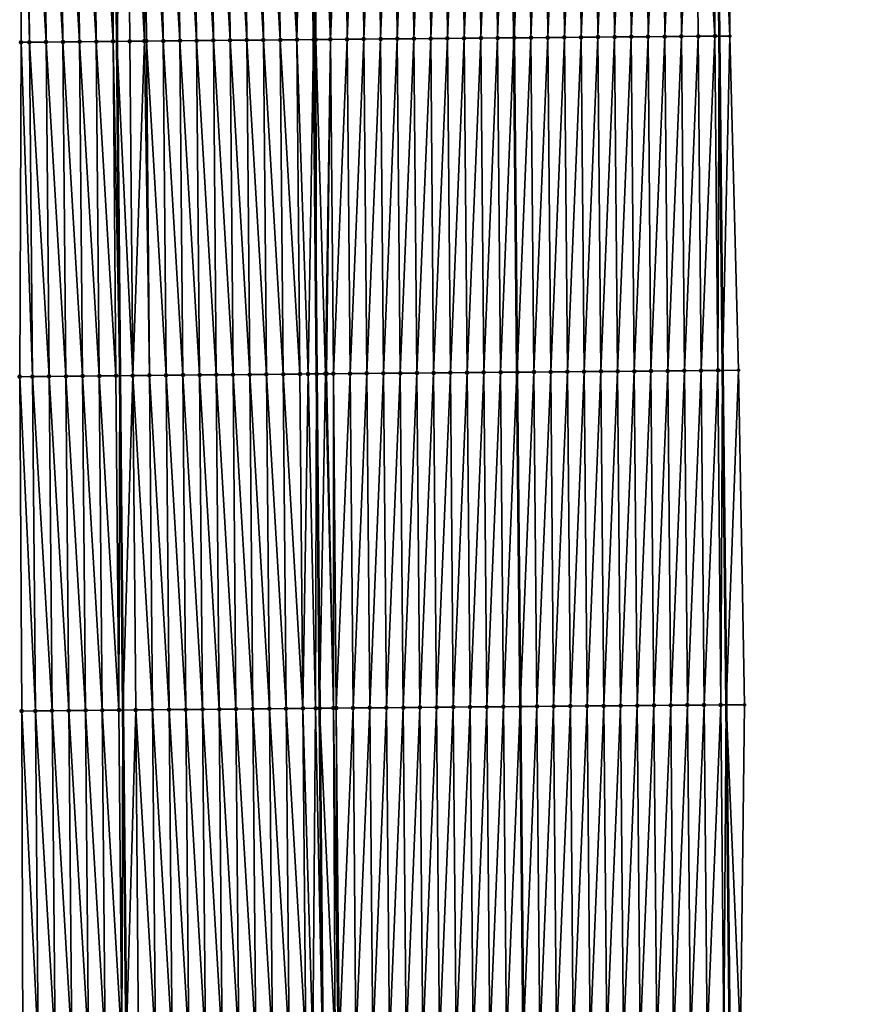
# Model space of a CAD drawing. Header units: feet. Extents: x 2010743 to 2022806, y 818705 to 837694.
# Tile 394 of 531: x 2011439 to 2011489, y 832196 to 832255. Entities that reach past the tile are written whole.
import ezdxf

# ---------------------------------------------------------------- set-up
doc = ezdxf.new("R2010")
doc.units = ezdxf.units.FT
doc.header["$MEASUREMENT"] = 0
for name, color, linetype, lineweight in [('EP_Travel Lane', 172, 'Continuous', 53), ('Road Shots', 141, 'Continuous', 100), ('STRIPING', 60, 'Continuous', 53)]:
    doc.layers.add(name, color=color, linetype=linetype, lineweight=lineweight)
doc.layers.add('I-77-MM17-21_NB-Surface-Border', color=7, linetype='Continuous')
doc.layers.add('I-77-MM17-21_NB-Surface-TIN', color=7, linetype='Continuous')

msp = doc.modelspace()

# ---------------------------------------------------------------- linework, layer by layer
at = {"layer": 'EP_Travel Lane'}
for points in [[(2011444.494, 832293.251, 313.631), (2011444.683, 832273.258, 314.1), (2011444.871, 832253.265, 314.597), (2011445.059, 832233.272, 315.096), (2011445.247, 832213.279, 315.587), (2011445.436, 832193.285, 316.067), (2011445.624, 832173.292, 316.56), (2011445.814, 832153.284, 317.06), (2011446.014, 832133.291, 317.55), (2011446.214, 832113.298, 318.04), (2011446.414, 832093.305, 318.558), (2011446.623, 832073.297, 319.07), (2011446.847, 832053.304, 319.57), (2011447.07, 832033.311, 320.029), (2011447.294, 832013.318, 320.502), (2011447.517, 831993.324, 320.944), (2011447.741, 831973.33, 321.378), (2011447.965, 831953.337, 321.848), (2011448.188, 831933.343, 322.303), (2011448.412, 831913.349, 322.748), (2011448.635, 831893.354, 323.147), (2011448.856, 831873.365, 323.537), (2011449.072, 831853.371, 323.961), (2011449.288, 831833.375, 324.312)], [(2011480.484, 832293.566, 313.456), (2011480.691, 832273.573, 313.939), (2011480.899, 832253.579, 314.387), (2011481.107, 832233.586, 314.886), (2011481.314, 832213.593, 315.362), (2011481.522, 832193.6, 315.84), (2011481.73, 832173.607, 316.339), (2011481.936, 832153.639, 316.832), (2011482.134, 832133.646, 317.322), (2011482.331, 832113.653, 317.803), (2011482.529, 832093.66, 318.312), (2011482.737, 832073.695, 318.789), (2011482.961, 832053.702, 319.297), (2011483.185, 832033.709, 319.77), (2011483.408, 832013.716, 320.248), (2011483.632, 831993.722, 320.705), (2011483.856, 831973.729, 321.148), (2011484.08, 831953.735, 321.622), (2011484.303, 831933.742, 322.081), (2011484.527, 831913.748, 322.499), (2011484.751, 831893.752, 322.885), (2011484.969, 831873.752, 323.278), (2011485.177, 831853.756, 323.652), (2011485.386, 831833.761, 324.021)]]:
    msp.add_polyline3d(points, dxfattribs=at)
at = {"layer": 'I-77-MM17-21_NB-Surface-Border', "color": 3, "linetype": 'Continuous', "lineweight": -3}
for points in [[(2011441.412, 832093.252, 318.408), (2011440.674, 832113.238, 317.868), (2011440.63, 832133.233, 317.392), (2011440.104, 832153.222, 316.892), (2011439.632, 832173.234, 316.367), (2011439.26, 832193.226, 315.866), (2011439.191, 832213.22, 315.399), (2011439.069, 832233.214, 314.91), (2011439.151, 832253.21, 314.421), (2011439.226, 832273.205, 313.936), (2011439.288, 832293.202, 313.486), (2011439.901, 832313.203, 313.053)], [(2011481.165, 832293.572, 313.433), (2011481.52, 832273.58, 313.913), (2011481.538, 832253.584, 314.367), (2011482.053, 832233.594, 314.854), (2011482.414, 832213.602, 315.328), (2011482.182, 832193.605, 315.817), (2011482.359, 832173.612, 316.32), (2011482.654, 832153.646, 316.801), (2011484.217, 832133.665, 317.26), (2011482.939, 832113.659, 317.785), (2011483.139, 832093.666, 318.292), (2011485.348, 832073.722, 318.697), (2011486.571, 832053.739, 319.159), (2011486.795, 832033.746, 319.633), (2011488.019, 832013.763, 320.064), (2011488.242, 831993.77, 320.526), (2011489.466, 831973.786, 320.932), (2011488.69, 831953.783, 321.439), (2011488.913, 831933.789, 321.898), (2011488.137, 831913.785, 322.365), (2011488.361, 831893.79, 322.756), (2011488.581, 831873.788, 323.147), (2011486.798, 831853.773, 323.598), (2011489.014, 831833.797, 323.882)]]:
    msp.add_polyline3d(points, dxfattribs=at)
at = {"layer": 'I-77-MM17-21_NB-Surface-TIN', "color": 128, "linetype": 'Continuous', "lineweight": -3}
for points in [[(2011439.151, 832253.21, 314.421), (2011439.651, 832253.214, 314.437), (2011439.226, 832273.205, 313.936)], [(2011439.651, 832253.214, 314.437), (2011439.474, 832273.208, 313.944), (2011439.226, 832273.205, 313.936)], [(2011440.651, 832253.224, 314.469), (2011440.474, 832273.217, 313.975), (2011439.474, 832273.208, 313.944)], [(2011439.651, 832253.214, 314.437), (2011440.651, 832253.224, 314.469), (2011439.474, 832273.208, 313.944)], [(2011441.651, 832253.234, 314.504), (2011441.474, 832273.227, 314.011), (2011440.474, 832273.217, 313.975)], [(2011440.651, 832253.224, 314.469), (2011441.651, 832253.234, 314.504), (2011440.474, 832273.217, 313.975)], [(2011442.651, 832253.243, 314.535), (2011442.474, 832273.237, 314.042), (2011441.474, 832273.227, 314.011)], [(2011441.651, 832253.234, 314.504), (2011442.651, 832253.243, 314.535), (2011441.474, 832273.227, 314.011)], [(2011443.651, 832253.253, 314.565), (2011443.474, 832273.246, 314.07), (2011442.474, 832273.237, 314.042)], [(2011442.651, 832253.243, 314.535), (2011443.651, 832253.253, 314.565), (2011442.474, 832273.237, 314.042)], [(2011444.651, 832253.263, 314.594), (2011444.474, 832273.256, 314.099), (2011443.474, 832273.246, 314.07)], [(2011443.651, 832253.253, 314.565), (2011444.651, 832253.263, 314.594), (2011443.474, 832273.246, 314.07)], [(2011444.651, 832253.263, 314.594), (2011444.683, 832273.258, 314.1), (2011444.474, 832273.256, 314.099)], [(2011444.651, 832253.263, 314.594), (2011444.871, 832253.265, 314.597), (2011444.683, 832273.258, 314.1)], [(2011445.474, 832273.265, 314.106), (2011444.683, 832273.258, 314.1), (2011444.871, 832253.265, 314.597)], [(2011445.651, 832253.272, 314.609), (2011445.474, 832273.265, 314.106), (2011444.871, 832253.265, 314.597)], [(2011446.527, 832253.28, 314.626), (2011446.474, 832273.274, 314.123), (2011445.474, 832273.265, 314.106)], [(2011445.651, 832253.272, 314.609), (2011446.527, 832253.28, 314.626), (2011445.474, 832273.265, 314.106)], [(2011447.651, 832253.29, 314.642), (2011447.474, 832273.283, 314.136), (2011446.474, 832273.274, 314.123)], [(2011446.527, 832253.28, 314.626), (2011446.651, 832253.281, 314.628), (2011446.474, 832273.274, 314.123)], [(2011446.651, 832253.281, 314.628), (2011447.651, 832253.29, 314.642), (2011446.474, 832273.274, 314.123)], [(2011448.651, 832253.299, 314.652), (2011448.474, 832273.292, 314.146), (2011447.474, 832273.283, 314.136)], [(2011447.651, 832253.29, 314.642), (2011448.651, 832253.299, 314.652), (2011447.474, 832273.283, 314.136)], [(2011449.651, 832253.309, 314.662), (2011449.474, 832273.301, 314.159), (2011448.474, 832273.292, 314.146)], [(2011448.651, 832253.299, 314.652), (2011449.651, 832253.309, 314.662), (2011448.474, 832273.292, 314.146)], [(2011450.651, 832253.318, 314.672), (2011450.474, 832273.31, 314.166), (2011449.474, 832273.301, 314.159)], [(2011449.651, 832253.309, 314.662), (2011450.651, 832253.318, 314.672), (2011449.474, 832273.301, 314.159)], [(2011451.651, 832253.327, 314.682), (2011451.474, 832273.32, 314.175), (2011450.474, 832273.31, 314.166)], [(2011450.651, 832253.318, 314.672), (2011451.651, 832253.327, 314.682), (2011450.474, 832273.31, 314.166)], [(2011452.651, 832253.336, 314.691), (2011452.473, 832273.329, 314.183), (2011451.474, 832273.32, 314.175)], [(2011451.651, 832253.327, 314.682), (2011452.651, 832253.336, 314.691), (2011451.474, 832273.32, 314.175)], [(2011453.651, 832253.345, 314.703), (2011453.473, 832273.338, 314.195), (2011452.473, 832273.329, 314.183)], [(2011452.651, 832253.336, 314.691), (2011453.651, 832253.345, 314.703), (2011452.473, 832273.329, 314.183)], [(2011454.651, 832253.354, 314.719), (2011454.473, 832273.347, 314.209), (2011453.473, 832273.338, 314.195)], [(2011453.651, 832253.345, 314.703), (2011454.651, 832253.354, 314.719), (2011453.473, 832273.338, 314.195)], [(2011455.651, 832253.363, 314.736), (2011455.473, 832273.356, 314.225), (2011454.473, 832273.347, 314.209)], [(2011454.651, 832253.354, 314.719), (2011455.651, 832253.363, 314.736), (2011454.473, 832273.347, 314.209)], [(2011455.651, 832253.363, 314.736), (2011456.097, 832273.362, 314.234), (2011455.473, 832273.356, 314.225)], [(2011455.651, 832253.363, 314.736), (2011456.651, 832253.373, 314.746), (2011456.097, 832273.362, 314.234)], [(2011456.097, 832273.362, 314.234), (2011456.651, 832253.373, 314.746), (2011456.473, 832273.365, 314.238)], [(2011456.777, 832253.374, 314.746), (2011456.788, 832273.368, 314.238), (2011456.473, 832273.365, 314.238)], [(2011456.707, 832253.373, 314.746), (2011456.777, 832253.374, 314.746), (2011456.473, 832273.365, 314.238)], [(2011456.707, 832253.373, 314.746), (2011456.473, 832273.365, 314.238), (2011456.651, 832253.373, 314.746)], [(2011456.777, 832253.374, 314.746), (2011457.651, 832253.381, 314.744), (2011456.788, 832273.368, 314.238)], [(2011457.651, 832253.381, 314.744), (2011457.473, 832273.374, 314.234), (2011456.788, 832273.368, 314.238)], [(2011457.651, 832253.381, 314.744), (2011458.473, 832273.383, 314.218), (2011457.473, 832273.374, 314.234)], [(2011457.651, 832253.381, 314.744), (2011458.651, 832253.39, 314.734), (2011458.473, 832273.383, 314.218)], [(2011458.651, 832253.39, 314.734), (2011459.473, 832273.391, 314.198), (2011458.473, 832273.383, 314.218)], [(2011458.651, 832253.39, 314.734), (2011459.651, 832253.398, 314.715), (2011459.473, 832273.391, 314.198)], [(2011459.651, 832253.398, 314.715), (2011460.473, 832273.399, 314.177), (2011459.473, 832273.391, 314.198)], [(2011459.651, 832253.398, 314.715), (2011460.651, 832253.407, 314.694), (2011460.473, 832273.399, 314.177)], [(2011460.651, 832253.407, 314.694), (2011461.473, 832273.408, 314.157), (2011460.473, 832273.399, 314.177)], [(2011460.651, 832253.407, 314.694), (2011461.65, 832253.415, 314.675), (2011461.473, 832273.408, 314.157)], [(2011461.65, 832253.415, 314.675), (2011462.473, 832273.416, 314.136), (2011461.473, 832273.408, 314.157)], [(2011462.65, 832253.424, 314.656), (2011462.473, 832273.416, 314.136), (2011461.65, 832253.415, 314.675)], [(2011462.65, 832253.424, 314.656), (2011463.473, 832273.425, 314.117), (2011462.473, 832273.416, 314.136)], [(2011462.65, 832253.424, 314.656), (2011463.65, 832253.432, 314.636), (2011463.473, 832273.425, 314.117)], [(2011463.65, 832253.432, 314.636), (2011464.473, 832273.433, 314.099), (2011463.473, 832273.425, 314.117)], [(2011463.65, 832253.432, 314.636), (2011464.65, 832253.441, 314.62), (2011464.473, 832273.433, 314.099)], [(2011464.65, 832253.441, 314.62), (2011465.473, 832273.441, 314.081), (2011464.473, 832273.433, 314.099)], [(2011464.65, 832253.441, 314.62), (2011465.65, 832253.449, 314.605), (2011465.473, 832273.441, 314.081)], [(2011465.65, 832253.449, 314.605), (2011466.473, 832273.45, 314.065), (2011465.473, 832273.441, 314.081)], [(2011465.65, 832253.449, 314.605), (2011466.65, 832253.458, 314.592), (2011466.473, 832273.45, 314.065)], [(2011466.65, 832253.458, 314.592), (2011467.473, 832273.458, 314.049), (2011466.473, 832273.45, 314.065)], [(2011466.65, 832253.458, 314.592), (2011467.65, 832253.466, 314.58), (2011467.473, 832273.458, 314.049)], [(2011467.65, 832253.466, 314.58), (2011468.427, 832273.467, 314.037), (2011467.473, 832273.458, 314.049)], [(2011467.65, 832253.466, 314.58), (2011468.618, 832253.474, 314.567), (2011468.427, 832273.467, 314.037)], [(2011468.473, 832273.467, 314.036), (2011468.427, 832273.467, 314.037), (2011468.618, 832253.474, 314.567)], [(2011468.65, 832253.475, 314.567), (2011469.473, 832273.476, 314.034), (2011468.473, 832273.467, 314.036)], [(2011468.65, 832253.475, 314.567), (2011468.473, 832273.467, 314.036), (2011468.618, 832253.474, 314.567)], [(2011468.65, 832253.475, 314.567), (2011469.65, 832253.483, 314.555), (2011469.473, 832273.476, 314.034)], [(2011469.65, 832253.483, 314.555), (2011470.473, 832273.485, 314.032), (2011469.473, 832273.476, 314.034)], [(2011469.65, 832253.483, 314.555), (2011470.65, 832253.492, 314.541), (2011470.473, 832273.485, 314.032)], [(2011470.65, 832253.492, 314.541), (2011471.473, 832273.493, 314.023), (2011470.473, 832273.485, 314.032)], [(2011470.65, 832253.492, 314.541), (2011471.65, 832253.5, 314.522), (2011471.473, 832273.493, 314.023)], [(2011471.65, 832253.5, 314.522), (2011472.473, 832273.502, 314.013), (2011471.473, 832273.493, 314.023)], [(2011471.65, 832253.5, 314.522), (2011472.65, 832253.509, 314.511), (2011472.473, 832273.502, 314.013)], [(2011472.65, 832253.509, 314.511), (2011473.473, 832273.511, 314.005), (2011472.473, 832273.502, 314.013)], [(2011472.65, 832253.509, 314.511), (2011473.65, 832253.518, 314.502), (2011473.473, 832273.511, 314.005)], [(2011473.65, 832253.518, 314.502), (2011474.473, 832273.519, 314.002), (2011473.473, 832273.511, 314.005)], [(2011473.65, 832253.518, 314.502), (2011474.65, 832253.526, 314.492), (2011474.473, 832273.519, 314.002)], [(2011474.65, 832253.526, 314.492), (2011475.473, 832273.528, 313.998), (2011474.473, 832273.519, 314.002)], [(2011474.65, 832253.526, 314.492), (2011475.65, 832253.535, 314.479), (2011475.473, 832273.528, 313.998)], [(2011475.65, 832253.535, 314.479), (2011476.473, 832273.537, 313.993), (2011475.473, 832273.528, 313.998)], [(2011475.65, 832253.535, 314.479), (2011476.65, 832253.543, 314.467), (2011476.473, 832273.537, 313.993)], [(2011476.65, 832253.543, 314.467), (2011477.473, 832273.546, 313.987), (2011476.473, 832273.537, 313.993)], [(2011476.65, 832253.543, 314.467), (2011477.65, 832253.552, 314.455), (2011477.473, 832273.546, 313.987)], [(2011477.65, 832253.552, 314.455), (2011478.473, 832273.554, 313.979), (2011477.473, 832273.546, 313.987)], [(2011477.65, 832253.552, 314.455), (2011478.65, 832253.56, 314.441), (2011478.473, 832273.554, 313.979)], [(2011478.65, 832253.56, 314.441), (2011479.472, 832273.563, 313.964), (2011478.473, 832273.554, 313.979)], [(2011478.65, 832253.56, 314.441), (2011479.65, 832253.569, 314.423), (2011479.472, 832273.563, 313.964)], [(2011480.65, 832253.577, 314.396), (2011480.626, 832273.573, 313.941), (2011479.472, 832273.563, 313.964)], [(2011479.65, 832253.569, 314.423), (2011480.65, 832253.577, 314.396), (2011479.472, 832273.563, 313.964)], [(2011480.626, 832273.573, 313.941), (2011480.899, 832253.579, 314.387), (2011480.691, 832273.573, 313.939)], [(2011480.65, 832253.577, 314.396), (2011480.899, 832253.579, 314.387), (2011480.626, 832273.573, 313.941)], [(2011481.538, 832253.584, 314.367), (2011481.52, 832273.58, 313.913), (2011480.691, 832273.573, 313.939)], [(2011481.538, 832253.584, 314.367), (2011480.691, 832273.573, 313.939), (2011480.899, 832253.579, 314.387)], [(2011439.069, 832233.214, 314.91), (2011439.829, 832233.221, 314.936), (2011439.151, 832253.21, 314.421)], [(2011439.829, 832233.221, 314.936), (2011439.651, 832253.214, 314.437), (2011439.151, 832253.21, 314.421)], [(2011440.829, 832233.231, 314.967), (2011440.651, 832253.224, 314.469), (2011439.651, 832253.214, 314.437)], [(2011439.829, 832233.221, 314.936), (2011440.829, 832233.231, 314.967), (2011439.651, 832253.214, 314.437)], [(2011441.829, 832233.241, 315), (2011441.651, 832253.234, 314.504), (2011440.651, 832253.224, 314.469)], [(2011440.829, 832233.231, 314.967), (2011441.829, 832233.241, 315), (2011440.651, 832253.224, 314.469)], [(2011442.829, 832233.25, 315.033), (2011442.651, 832253.243, 314.535), (2011441.651, 832253.234, 314.504)], [(2011441.829, 832233.241, 315), (2011442.829, 832233.25, 315.033), (2011441.651, 832253.234, 314.504)], [(2011443.829, 832233.26, 315.067), (2011443.651, 832253.253, 314.565), (2011442.651, 832253.243, 314.535)], [(2011442.829, 832233.25, 315.033), (2011443.829, 832233.26, 315.067), (2011442.651, 832253.243, 314.535)], [(2011444.828, 832233.27, 315.093), (2011444.651, 832253.263, 314.594), (2011443.651, 832253.253, 314.565)], [(2011443.829, 832233.26, 315.067), (2011444.828, 832233.27, 315.093), (2011443.651, 832253.253, 314.565)], [(2011444.651, 832253.263, 314.594), (2011445.059, 832233.272, 315.096), (2011444.871, 832253.265, 314.597)], [(2011444.828, 832233.27, 315.093), (2011445.059, 832233.272, 315.096), (2011444.651, 832253.263, 314.594)], [(2011445.828, 832233.279, 315.107), (2011445.651, 832253.272, 314.609), (2011444.871, 832253.265, 314.597)], [(2011445.828, 832233.279, 315.107), (2011444.871, 832253.265, 314.597), (2011445.059, 832233.272, 315.096)], [(2011445.828, 832233.279, 315.107), (2011446.527, 832253.28, 314.626), (2011445.651, 832253.272, 314.609)], [(2011445.828, 832233.279, 315.107), (2011446.828, 832233.288, 315.126), (2011446.527, 832253.28, 314.626)], [(2011446.828, 832233.288, 315.126), (2011446.651, 832253.281, 314.628), (2011446.527, 832253.28, 314.626)], [(2011447.828, 832233.297, 315.141), (2011447.651, 832253.29, 314.642), (2011446.651, 832253.281, 314.628)], [(2011446.828, 832233.288, 315.126), (2011447.828, 832233.297, 315.141), (2011446.651, 832253.281, 314.628)], [(2011448.828, 832233.306, 315.15), (2011448.651, 832253.299, 314.652), (2011447.651, 832253.29, 314.642)], [(2011447.828, 832233.297, 315.141), (2011448.828, 832233.306, 315.15), (2011447.651, 832253.29, 314.642)], [(2011449.828, 832233.316, 315.164), (2011449.651, 832253.309, 314.662), (2011448.651, 832253.299, 314.652)], [(2011448.828, 832233.306, 315.15), (2011449.828, 832233.316, 315.164), (2011448.651, 832253.299, 314.652)], [(2011450.828, 832233.325, 315.173), (2011450.651, 832253.318, 314.672), (2011449.651, 832253.309, 314.662)], [(2011449.828, 832233.316, 315.164), (2011450.828, 832233.325, 315.173), (2011449.651, 832253.309, 314.662)], [(2011451.828, 832233.334, 315.182), (2011451.651, 832253.327, 314.682), (2011450.651, 832253.318, 314.672)], [(2011450.828, 832233.325, 315.173), (2011451.828, 832233.334, 315.182), (2011450.651, 832253.318, 314.672)], [(2011452.828, 832233.343, 315.193), (2011452.651, 832253.336, 314.691), (2011451.651, 832253.327, 314.682)], [(2011451.828, 832233.334, 315.182), (2011452.828, 832233.343, 315.193), (2011451.651, 832253.327, 314.682)], [(2011453.828, 832233.352, 315.208), (2011453.651, 832253.345, 314.703), (2011452.651, 832253.336, 314.691)], [(2011452.828, 832233.343, 315.193), (2011453.828, 832233.352, 315.208), (2011452.651, 832253.336, 314.691)], [(2011454.828, 832233.361, 315.222), (2011454.651, 832253.354, 314.719), (2011453.651, 832253.345, 314.703)], [(2011453.828, 832233.352, 315.208), (2011454.828, 832233.361, 315.222), (2011453.651, 832253.345, 314.703)], [(2011455.828, 832233.371, 315.241), (2011455.651, 832253.363, 314.736), (2011454.651, 832253.354, 314.719)], [(2011454.828, 832233.361, 315.222), (2011455.828, 832233.371, 315.241), (2011454.651, 832253.354, 314.719)], [(2011456.315, 832233.375, 315.25), (2011456.651, 832253.373, 314.746), (2011455.651, 832253.363, 314.736)], [(2011455.828, 832233.371, 315.241), (2011456.315, 832233.375, 315.25), (2011455.651, 832253.363, 314.736)], [(2011456.315, 832233.375, 315.25), (2011456.828, 832233.38, 315.256), (2011456.651, 832253.373, 314.746)], [(2011456.707, 832253.373, 314.746), (2011456.651, 832253.373, 314.746), (2011456.828, 832233.38, 315.256)], [(2011456.707, 832253.373, 314.746), (2011456.828, 832233.38, 315.256), (2011456.777, 832253.374, 314.746)], [(2011457.353, 832233.385, 315.258), (2011457.651, 832253.381, 314.744), (2011456.777, 832253.374, 314.746)], [(2011457.353, 832233.385, 315.258), (2011456.777, 832253.374, 314.746), (2011456.828, 832233.38, 315.256)], [(2011457.353, 832233.385, 315.258), (2011457.429, 832233.385, 315.258), (2011457.651, 832253.381, 314.744)], [(2011457.429, 832233.385, 315.258), (2011457.828, 832233.389, 315.257), (2011457.651, 832253.381, 314.744)], [(2011457.828, 832233.389, 315.257), (2011458.651, 832253.39, 314.734), (2011457.651, 832253.381, 314.744)], [(2011457.828, 832233.389, 315.257), (2011458.828, 832233.397, 315.243), (2011458.651, 832253.39, 314.734)], [(2011458.828, 832233.397, 315.243), (2011459.651, 832253.398, 314.715), (2011458.651, 832253.39, 314.734)], [(2011458.828, 832233.397, 315.243), (2011459.828, 832233.406, 315.224), (2011459.651, 832253.398, 314.715)], [(2011459.828, 832233.406, 315.224), (2011460.651, 832253.407, 314.694), (2011459.651, 832253.398, 314.715)], [(2011459.828, 832233.406, 315.224), (2011460.828, 832233.414, 315.205), (2011460.651, 832253.407, 314.694)], [(2011460.828, 832233.414, 315.205), (2011461.65, 832253.415, 314.675), (2011460.651, 832253.407, 314.694)], [(2011460.828, 832233.414, 315.205), (2011461.828, 832233.423, 315.186), (2011461.65, 832253.415, 314.675)], [(2011462.65, 832253.424, 314.656), (2011461.65, 832253.415, 314.675), (2011461.828, 832233.423, 315.186)], [(2011462.828, 832233.431, 315.171), (2011462.65, 832253.424, 314.656), (2011461.828, 832233.423, 315.186)], [(2011462.828, 832233.431, 315.171), (2011463.65, 832253.432, 314.636), (2011462.65, 832253.424, 314.656)], [(2011462.828, 832233.431, 315.171), (2011463.828, 832233.439, 315.153), (2011463.65, 832253.432, 314.636)], [(2011463.828, 832233.439, 315.153), (2011464.65, 832253.441, 314.62), (2011463.65, 832253.432, 314.636)], [(2011463.828, 832233.439, 315.153), (2011464.828, 832233.448, 315.136), (2011464.65, 832253.441, 314.62)], [(2011464.828, 832233.448, 315.136), (2011465.65, 832253.449, 314.605), (2011464.65, 832253.441, 314.62)], [(2011464.828, 832233.448, 315.136), (2011465.828, 832233.456, 315.12), (2011465.65, 832253.449, 314.605)], [(2011465.828, 832233.456, 315.12), (2011466.65, 832253.458, 314.592), (2011465.65, 832253.449, 314.605)], [(2011465.828, 832233.456, 315.12), (2011466.828, 832233.465, 315.109), (2011466.65, 832253.458, 314.592)], [(2011466.828, 832233.465, 315.109), (2011467.65, 832253.466, 314.58), (2011466.65, 832253.458, 314.592)], [(2011466.828, 832233.465, 315.109), (2011467.828, 832233.474, 315.098), (2011467.65, 832253.466, 314.58)], [(2011467.828, 832233.474, 315.098), (2011468.618, 832253.474, 314.567), (2011467.65, 832253.466, 314.58)], [(2011467.828, 832233.474, 315.098), (2011468.809, 832233.482, 315.083), (2011468.618, 832253.474, 314.567)], [(2011468.65, 832253.475, 314.567), (2011468.618, 832253.474, 314.567), (2011468.809, 832233.482, 315.083)], [(2011468.828, 832233.482, 315.083), (2011469.65, 832253.483, 314.555), (2011468.65, 832253.475, 314.567)], [(2011468.828, 832233.482, 315.083), (2011468.65, 832253.475, 314.567), (2011468.809, 832233.482, 315.083)], [(2011468.828, 832233.482, 315.083), (2011469.828, 832233.491, 315.064), (2011469.65, 832253.483, 314.555)], [(2011469.828, 832233.491, 315.064), (2011470.65, 832253.492, 314.541), (2011469.65, 832253.483, 314.555)], [(2011469.828, 832233.491, 315.064), (2011470.827, 832233.499, 315.041), (2011470.65, 832253.492, 314.541)], [(2011470.827, 832233.499, 315.041), (2011471.65, 832253.5, 314.522), (2011470.65, 832253.492, 314.541)], [(2011470.827, 832233.499, 315.041), (2011471.827, 832233.507, 315.021), (2011471.65, 832253.5, 314.522)], [(2011471.827, 832233.507, 315.021), (2011472.65, 832253.509, 314.511), (2011471.65, 832253.5, 314.522)], [(2011471.827, 832233.507, 315.021), (2011472.827, 832233.516, 315.005), (2011472.65, 832253.509, 314.511)], [(2011472.827, 832233.516, 315.005), (2011473.65, 832253.518, 314.502), (2011472.65, 832253.509, 314.511)], [(2011472.827, 832233.516, 315.005), (2011473.827, 832233.524, 314.991), (2011473.65, 832253.518, 314.502)], [(2011473.827, 832233.524, 314.991), (2011474.65, 832253.526, 314.492), (2011473.65, 832253.518, 314.502)], [(2011473.827, 832233.524, 314.991), (2011474.827, 832233.533, 314.981), (2011474.65, 832253.526, 314.492)], [(2011474.827, 832233.533, 314.981), (2011475.65, 832253.535, 314.479), (2011474.65, 832253.526, 314.492)], [(2011474.827, 832233.533, 314.981), (2011475.827, 832233.542, 314.971), (2011475.65, 832253.535, 314.479)], [(2011475.827, 832233.542, 314.971), (2011476.65, 832253.543, 314.467), (2011475.65, 832253.535, 314.479)], [(2011475.827, 832233.542, 314.971), (2011476.827, 832233.55, 314.958), (2011476.65, 832253.543, 314.467)], [(2011476.827, 832233.55, 314.958), (2011477.65, 832253.552, 314.455), (2011476.65, 832253.543, 314.467)], [(2011476.827, 832233.55, 314.958), (2011477.827, 832233.559, 314.944), (2011477.65, 832253.552, 314.455)], [(2011477.827, 832233.559, 314.944), (2011478.65, 832253.56, 314.441), (2011477.65, 832253.552, 314.455)], [(2011477.827, 832233.559, 314.944), (2011478.827, 832233.567, 314.93), (2011478.65, 832253.56, 314.441)], [(2011478.827, 832233.567, 314.93), (2011479.65, 832253.569, 314.423), (2011478.65, 832253.56, 314.441)], [(2011478.827, 832233.567, 314.93), (2011479.827, 832233.576, 314.913), (2011479.65, 832253.569, 314.423)], [(2011479.827, 832233.576, 314.913), (2011480.65, 832253.577, 314.396), (2011479.65, 832253.569, 314.423)], [(2011479.827, 832233.576, 314.913), (2011480.827, 832233.584, 314.889), (2011480.65, 832253.577, 314.396)], [(2011480.827, 832233.584, 314.889), (2011480.899, 832253.579, 314.387), (2011480.65, 832253.577, 314.396)], [(2011480.827, 832233.584, 314.889), (2011481.107, 832233.586, 314.886), (2011480.899, 832253.579, 314.387)], [(2011481.111, 832233.586, 314.886), (2011481.538, 832253.584, 314.367), (2011480.899, 832253.579, 314.387)], [(2011481.111, 832233.586, 314.886), (2011480.899, 832253.579, 314.387), (2011481.107, 832233.586, 314.886)], [(2011481.111, 832233.586, 314.886), (2011482.053, 832233.594, 314.854), (2011481.538, 832253.584, 314.367)], [(2011440.006, 832213.228, 315.427), (2011439.829, 832233.221, 314.936), (2011439.069, 832233.214, 314.91)], [(2011439.191, 832213.22, 315.399), (2011440.006, 832213.228, 315.427), (2011439.069, 832233.214, 314.91)], [(2011441.006, 832213.238, 315.458), (2011440.829, 832233.231, 314.967), (2011439.829, 832233.221, 314.936)], [(2011440.006, 832213.228, 315.427), (2011441.006, 832213.238, 315.458), (2011439.829, 832233.221, 314.936)], [(2011442.006, 832213.248, 315.49), (2011441.829, 832233.241, 315), (2011440.829, 832233.231, 314.967)], [(2011441.006, 832213.238, 315.458), (2011442.006, 832213.248, 315.49), (2011440.829, 832233.231, 314.967)], [(2011443.006, 832213.257, 315.521), (2011442.829, 832233.25, 315.033), (2011441.829, 832233.241, 315)], [(2011442.006, 832213.248, 315.49), (2011443.006, 832213.257, 315.521), (2011441.829, 832233.241, 315)], [(2011444.006, 832213.267, 315.55), (2011443.829, 832233.26, 315.067), (2011442.829, 832233.25, 315.033)], [(2011443.006, 832213.257, 315.521), (2011444.006, 832213.267, 315.55), (2011442.829, 832233.25, 315.033)], [(2011445.006, 832213.276, 315.586), (2011444.828, 832233.27, 315.093), (2011443.829, 832233.26, 315.067)], [(2011444.006, 832213.267, 315.55), (2011445.006, 832213.276, 315.586), (2011443.829, 832233.26, 315.067)], [(2011445.006, 832213.276, 315.586), (2011445.059, 832233.272, 315.096), (2011444.828, 832233.27, 315.093)], [(2011445.006, 832213.276, 315.586), (2011445.247, 832213.279, 315.587), (2011445.059, 832233.272, 315.096)], [(2011445.828, 832233.279, 315.107), (2011445.059, 832233.272, 315.096), (2011445.247, 832213.279, 315.587)], [(2011446.006, 832213.285, 315.589), (2011445.828, 832233.279, 315.107), (2011445.247, 832213.279, 315.587)], [(2011447.006, 832213.295, 315.609), (2011446.828, 832233.288, 315.126), (2011445.828, 832233.279, 315.107)], [(2011446.006, 832213.285, 315.589), (2011447.006, 832213.295, 315.609), (2011445.828, 832233.279, 315.107)], [(2011448.006, 832213.304, 315.628), (2011447.828, 832233.297, 315.141), (2011446.828, 832233.288, 315.126)], [(2011447.006, 832213.295, 315.609), (2011448.006, 832213.304, 315.628), (2011446.828, 832233.288, 315.126)], [(2011449.006, 832213.313, 315.641), (2011448.828, 832233.306, 315.15), (2011447.828, 832233.297, 315.141)], [(2011448.006, 832213.304, 315.628), (2011449.006, 832213.313, 315.641), (2011447.828, 832233.297, 315.141)], [(2011450.006, 832213.322, 315.652), (2011449.828, 832233.316, 315.164), (2011448.828, 832233.306, 315.15)], [(2011449.006, 832213.313, 315.641), (2011450.006, 832213.322, 315.652), (2011448.828, 832233.306, 315.15)], [(2011451.006, 832213.331, 315.663), (2011450.828, 832233.325, 315.173), (2011449.828, 832233.316, 315.164)], [(2011450.006, 832213.322, 315.652), (2011451.006, 832213.331, 315.663), (2011449.828, 832233.316, 315.164)], [(2011452.006, 832213.341, 315.676), (2011451.828, 832233.334, 315.182), (2011450.828, 832233.325, 315.173)], [(2011451.006, 832213.331, 315.663), (2011452.006, 832213.341, 315.676), (2011450.828, 832233.325, 315.173)], [(2011453.005, 832213.35, 315.688), (2011452.828, 832233.343, 315.193), (2011451.828, 832233.334, 315.182)], [(2011452.006, 832213.341, 315.676), (2011453.005, 832213.35, 315.688), (2011451.828, 832233.334, 315.182)], [(2011454.005, 832213.359, 315.704), (2011453.828, 832233.352, 315.208), (2011452.828, 832233.343, 315.193)], [(2011453.005, 832213.35, 315.688), (2011454.005, 832213.359, 315.704), (2011452.828, 832233.343, 315.193)], [(2011455.005, 832213.368, 315.72), (2011454.828, 832233.361, 315.222), (2011453.828, 832233.352, 315.208)], [(2011454.005, 832213.359, 315.704), (2011455.005, 832213.368, 315.72), (2011453.828, 832233.352, 315.208)], [(2011456.005, 832213.378, 315.74), (2011455.828, 832233.371, 315.241), (2011454.828, 832233.361, 315.222)], [(2011455.005, 832213.368, 315.72), (2011456.005, 832213.378, 315.74), (2011454.828, 832233.361, 315.222)], [(2011456.005, 832213.378, 315.74), (2011456.315, 832233.375, 315.25), (2011455.828, 832233.371, 315.241)], [(2011456.005, 832213.378, 315.74), (2011456.765, 832213.385, 315.756), (2011456.315, 832233.375, 315.25)], [(2011456.765, 832213.385, 315.756), (2011456.828, 832233.38, 315.256), (2011456.315, 832233.375, 315.25)], [(2011456.765, 832213.385, 315.756), (2011457.005, 832213.387, 315.759), (2011456.828, 832233.38, 315.256)], [(2011457.353, 832233.385, 315.258), (2011456.828, 832233.38, 315.256), (2011457.005, 832213.387, 315.759)], [(2011457.828, 832213.394, 315.762), (2011457.353, 832233.385, 315.258), (2011457.005, 832213.387, 315.759)], [(2011457.828, 832213.394, 315.762), (2011457.429, 832233.385, 315.258), (2011457.353, 832233.385, 315.258)], [(2011457.828, 832213.394, 315.762), (2011457.828, 832233.389, 315.257), (2011457.429, 832233.385, 315.258)], [(2011458.005, 832213.396, 315.762), (2011458.828, 832233.397, 315.243), (2011457.828, 832233.389, 315.257)], [(2011457.828, 832213.394, 315.762), (2011458.005, 832213.396, 315.762), (2011457.828, 832233.389, 315.257)], [(2011458.005, 832213.396, 315.762), (2011459.005, 832213.404, 315.749), (2011458.828, 832233.397, 315.243)], [(2011459.005, 832213.404, 315.749), (2011459.828, 832233.406, 315.224), (2011458.828, 832233.397, 315.243)], [(2011459.005, 832213.404, 315.749), (2011460.005, 832213.413, 315.73), (2011459.828, 832233.406, 315.224)], [(2011460.005, 832213.413, 315.73), (2011460.828, 832233.414, 315.205), (2011459.828, 832233.406, 315.224)], [(2011460.005, 832213.413, 315.73), (2011461.005, 832213.421, 315.712), (2011460.828, 832233.414, 315.205)], [(2011461.005, 832213.421, 315.712), (2011461.828, 832233.423, 315.186), (2011460.828, 832233.414, 315.205)], [(2011461.005, 832213.421, 315.712), (2011462.005, 832213.43, 315.696), (2011461.828, 832233.423, 315.186)], [(2011462.828, 832233.431, 315.171), (2011461.828, 832233.423, 315.186), (2011462.005, 832213.43, 315.696)], [(2011463.005, 832213.438, 315.681), (2011462.828, 832233.431, 315.171), (2011462.005, 832213.43, 315.696)], [(2011463.005, 832213.438, 315.681), (2011463.828, 832233.439, 315.153), (2011462.828, 832233.431, 315.171)], [(2011463.005, 832213.438, 315.681), (2011464.005, 832213.447, 315.664), (2011463.828, 832233.439, 315.153)], [(2011464.005, 832213.447, 315.664), (2011464.828, 832233.448, 315.136), (2011463.828, 832233.439, 315.153)], [(2011464.005, 832213.447, 315.664), (2011465.005, 832213.455, 315.647), (2011464.828, 832233.448, 315.136)], [(2011465.005, 832213.455, 315.647), (2011465.828, 832233.456, 315.12), (2011464.828, 832233.448, 315.136)], [(2011465.005, 832213.455, 315.647), (2011466.005, 832213.464, 315.633), (2011465.828, 832233.456, 315.12)], [(2011466.005, 832213.464, 315.633), (2011466.828, 832233.465, 315.109), (2011465.828, 832233.456, 315.12)], [(2011466.005, 832213.464, 315.633), (2011467.005, 832213.472, 315.62), (2011466.828, 832233.465, 315.109)], [(2011467.005, 832213.472, 315.62), (2011467.828, 832233.474, 315.098), (2011466.828, 832233.465, 315.109)], [(2011467.005, 832213.472, 315.62), (2011468.005, 832213.481, 315.609), (2011467.828, 832233.474, 315.098)], [(2011468.005, 832213.481, 315.609), (2011468.809, 832233.482, 315.083), (2011467.828, 832233.474, 315.098)], [(2011468.005, 832213.481, 315.609), (2011469, 832213.489, 315.591), (2011468.809, 832233.482, 315.083)], [(2011468.828, 832233.482, 315.083), (2011468.809, 832233.482, 315.083), (2011469, 832213.489, 315.591)], [(2011469.005, 832213.489, 315.591), (2011469.828, 832233.491, 315.064), (2011468.828, 832233.482, 315.083)], [(2011469.005, 832213.489, 315.591), (2011468.828, 832233.482, 315.083), (2011469, 832213.489, 315.591)], [(2011469.005, 832213.489, 315.591), (2011470.005, 832213.498, 315.57), (2011469.828, 832233.491, 315.064)], [(2011470.005, 832213.498, 315.57), (2011470.827, 832233.499, 315.041), (2011469.828, 832233.491, 315.064)], [(2011470.005, 832213.498, 315.57), (2011471.005, 832213.506, 315.548), (2011470.827, 832233.499, 315.041)], [(2011471.005, 832213.506, 315.548), (2011471.827, 832233.507, 315.021), (2011470.827, 832233.499, 315.041)], [(2011471.005, 832213.506, 315.548), (2011472.005, 832213.515, 315.529), (2011471.827, 832233.507, 315.021)], [(2011472.005, 832213.515, 315.529), (2011472.827, 832233.516, 315.005), (2011471.827, 832233.507, 315.021)], [(2011472.005, 832213.515, 315.529), (2011473.005, 832213.523, 315.512), (2011472.827, 832233.516, 315.005)], [(2011473.005, 832213.523, 315.512), (2011473.827, 832233.524, 314.991), (2011472.827, 832233.516, 315.005)], [(2011473.005, 832213.523, 315.512), (2011474.005, 832213.531, 315.495), (2011473.827, 832233.524, 314.991)], [(2011474.005, 832213.531, 315.495), (2011474.827, 832233.533, 314.981), (2011473.827, 832233.524, 314.991)], [(2011474.005, 832213.531, 315.495), (2011475.005, 832213.54, 315.482), (2011474.827, 832233.533, 314.981)], [(2011475.005, 832213.54, 315.482), (2011475.827, 832233.542, 314.971), (2011474.827, 832233.533, 314.981)], [(2011475.005, 832213.54, 315.482), (2011476.005, 832213.549, 315.469), (2011475.827, 832233.542, 314.971)], [(2011476.005, 832213.549, 315.469), (2011476.827, 832233.55, 314.958), (2011475.827, 832233.542, 314.971)], [(2011476.005, 832213.549, 315.469), (2011477.005, 832213.557, 315.456), (2011476.827, 832233.55, 314.958)], [(2011477.005, 832213.557, 315.456), (2011477.827, 832233.559, 314.944), (2011476.827, 832233.55, 314.958)], [(2011477.005, 832213.557, 315.456), (2011478.005, 832213.566, 315.439), (2011477.827, 832233.559, 314.944)], [(2011478.005, 832213.566, 315.439), (2011478.827, 832233.567, 314.93), (2011477.827, 832233.559, 314.944)], [(2011478.005, 832213.566, 315.439), (2011479.005, 832213.574, 315.422), (2011478.827, 832233.567, 314.93)], [(2011479.005, 832213.574, 315.422), (2011479.827, 832233.576, 314.913), (2011478.827, 832233.567, 314.93)], [(2011479.005, 832213.574, 315.422), (2011480.004, 832213.582, 315.402), (2011479.827, 832233.576, 314.913)], [(2011480.004, 832213.582, 315.402), (2011480.827, 832233.584, 314.889), (2011479.827, 832233.576, 314.913)], [(2011480.004, 832213.582, 315.402), (2011481.004, 832213.591, 315.372), (2011480.827, 832233.584, 314.889)], [(2011481.004, 832213.591, 315.372), (2011481.107, 832233.586, 314.886), (2011480.827, 832233.584, 314.889)], [(2011481.004, 832213.591, 315.372), (2011481.314, 832213.593, 315.362), (2011481.107, 832233.586, 314.886)], [(2011481.111, 832233.586, 314.886), (2011481.107, 832233.586, 314.886), (2011481.314, 832213.593, 315.362)], [(2011481.111, 832233.586, 314.886), (2011481.314, 832213.593, 315.362), (2011482.053, 832233.594, 314.854)], [(2011482.414, 832213.602, 315.328), (2011482.053, 832233.594, 314.854), (2011481.314, 832213.593, 315.362)], [(2011440.183, 832193.235, 315.899), (2011440.006, 832213.228, 315.427), (2011439.191, 832213.22, 315.399)], [(2011439.26, 832193.226, 315.866), (2011440.183, 832193.235, 315.899), (2011439.191, 832213.22, 315.399)], [(2011441.183, 832193.244, 315.933), (2011441.006, 832213.238, 315.458), (2011440.006, 832213.228, 315.427)], [(2011440.183, 832193.235, 315.899), (2011441.183, 832193.244, 315.933), (2011440.006, 832213.228, 315.427)], [(2011442.183, 832193.254, 315.967), (2011442.006, 832213.248, 315.49), (2011441.006, 832213.238, 315.458)], [(2011441.183, 832193.244, 315.933), (2011442.183, 832193.254, 315.967), (2011441.006, 832213.238, 315.458)], [(2011443.183, 832193.264, 315.999), (2011443.006, 832213.257, 315.521), (2011442.006, 832213.248, 315.49)], [(2011442.183, 832193.254, 315.967), (2011443.183, 832193.264, 315.999), (2011442.006, 832213.248, 315.49)], [(2011444.183, 832193.273, 316.032), (2011444.006, 832213.267, 315.55), (2011443.006, 832213.257, 315.521)], [(2011443.183, 832193.264, 315.999), (2011444.183, 832193.273, 316.032), (2011443.006, 832213.257, 315.521)], [(2011445.183, 832193.283, 316.065), (2011445.006, 832213.276, 315.586), (2011444.006, 832213.267, 315.55)], [(2011444.183, 832193.273, 316.032), (2011445.183, 832193.283, 316.065), (2011444.006, 832213.267, 315.55)], [(2011445.183, 832193.283, 316.065), (2011445.247, 832213.279, 315.587), (2011445.006, 832213.276, 315.586)], [(2011445.183, 832193.283, 316.065), (2011445.436, 832193.285, 316.067), (2011445.247, 832213.279, 315.587)], [(2011446.006, 832213.285, 315.589), (2011445.247, 832213.279, 315.587), (2011445.436, 832193.285, 316.067)], [(2011446.183, 832193.292, 316.071), (2011446.006, 832213.285, 315.589), (2011445.436, 832193.285, 316.067)], [(2011447.183, 832193.301, 316.093), (2011447.006, 832213.295, 315.609), (2011446.006, 832213.285, 315.589)], [(2011446.183, 832193.292, 316.071), (2011447.183, 832193.301, 316.093), (2011446.006, 832213.285, 315.589)], [(2011448.183, 832193.311, 316.111), (2011448.006, 832213.304, 315.628), (2011447.006, 832213.295, 315.609)], [(2011447.183, 832193.301, 316.093), (2011448.183, 832193.311, 316.111), (2011447.006, 832213.295, 315.609)], [(2011449.183, 832193.32, 316.127), (2011449.006, 832213.313, 315.641), (2011448.006, 832213.304, 315.628)], [(2011448.183, 832193.311, 316.111), (2011449.183, 832193.32, 316.127), (2011448.006, 832213.304, 315.628)], [(2011450.183, 832193.329, 316.137), (2011450.006, 832213.322, 315.652), (2011449.006, 832213.313, 315.641)], [(2011449.183, 832193.32, 316.127), (2011450.183, 832193.329, 316.137), (2011449.006, 832213.313, 315.641)], [(2011451.183, 832193.338, 316.149), (2011451.006, 832213.331, 315.663), (2011450.006, 832213.322, 315.652)], [(2011450.183, 832193.329, 316.137), (2011451.183, 832193.338, 316.149), (2011450.006, 832213.322, 315.652)], [(2011452.183, 832193.347, 316.161), (2011452.006, 832213.341, 315.676), (2011451.006, 832213.331, 315.663)], [(2011451.183, 832193.338, 316.149), (2011452.183, 832193.347, 316.161), (2011451.006, 832213.331, 315.663)], [(2011453.183, 832193.356, 316.173), (2011453.005, 832213.35, 315.688), (2011452.006, 832213.341, 315.676)], [(2011452.183, 832193.347, 316.161), (2011453.183, 832193.356, 316.173), (2011452.006, 832213.341, 315.676)], [(2011454.183, 832193.366, 316.188), (2011454.005, 832213.359, 315.704), (2011453.005, 832213.35, 315.688)], [(2011453.183, 832193.356, 316.173), (2011454.183, 832193.366, 316.188), (2011453.005, 832213.35, 315.688)], [(2011455.183, 832193.375, 316.207), (2011455.005, 832213.368, 315.72), (2011454.005, 832213.359, 315.704)], [(2011454.183, 832193.366, 316.188), (2011455.183, 832193.375, 316.207), (2011454.005, 832213.359, 315.704)], [(2011456.183, 832193.384, 316.228), (2011456.005, 832213.378, 315.74), (2011455.005, 832213.368, 315.72)], [(2011455.183, 832193.375, 316.207), (2011456.183, 832193.384, 316.228), (2011455.005, 832213.368, 315.72)], [(2011456.596, 832193.388, 316.236), (2011456.765, 832213.385, 315.756), (2011456.005, 832213.378, 315.74)], [(2011456.183, 832193.384, 316.228), (2011456.596, 832193.388, 316.236), (2011456.005, 832213.378, 315.74)], [(2011456.596, 832193.388, 316.236), (2011457.183, 832193.394, 316.245), (2011456.765, 832213.385, 315.756)], [(2011456.765, 832213.385, 315.756), (2011457.183, 832193.394, 316.245), (2011457.005, 832213.387, 315.759)], [(2011457.937, 832193.4, 316.249), (2011457.828, 832213.394, 315.762), (2011457.005, 832213.387, 315.759)], [(2011457.937, 832193.4, 316.249), (2011457.005, 832213.387, 315.759), (2011457.183, 832193.394, 316.245)], [(2011458.121, 832193.402, 316.249), (2011458.005, 832213.396, 315.762), (2011457.828, 832213.394, 315.762)], [(2011457.937, 832193.4, 316.249), (2011458.121, 832193.402, 316.249), (2011457.828, 832213.394, 315.762)], [(2011458.183, 832193.403, 316.249), (2011459.005, 832213.404, 315.749), (2011458.005, 832213.396, 315.762)], [(2011458.121, 832193.402, 316.249), (2011458.183, 832193.403, 316.249), (2011458.005, 832213.396, 315.762)], [(2011458.183, 832193.403, 316.249), (2011459.183, 832193.411, 316.237), (2011459.005, 832213.404, 315.749)], [(2011459.183, 832193.411, 316.237), (2011460.005, 832213.413, 315.73), (2011459.005, 832213.404, 315.749)], [(2011459.183, 832193.411, 316.237), (2011460.183, 832193.42, 316.22), (2011460.005, 832213.413, 315.73)], [(2011460.183, 832193.42, 316.22), (2011461.005, 832213.421, 315.712), (2011460.005, 832213.413, 315.73)], [(2011460.183, 832193.42, 316.22), (2011461.183, 832193.428, 316.2), (2011461.005, 832213.421, 315.712)], [(2011461.183, 832193.428, 316.2), (2011462.005, 832213.43, 315.696), (2011461.005, 832213.421, 315.712)], [(2011461.183, 832193.428, 316.2), (2011462.182, 832193.437, 316.184), (2011462.005, 832213.43, 315.696)], [(2011463.005, 832213.438, 315.681), (2011462.005, 832213.43, 315.696), (2011462.182, 832193.437, 316.184)], [(2011463.182, 832193.445, 316.17), (2011463.005, 832213.438, 315.681), (2011462.182, 832193.437, 316.184)], [(2011463.182, 832193.445, 316.17), (2011464.005, 832213.447, 315.664), (2011463.005, 832213.438, 315.681)], [(2011463.182, 832193.445, 316.17), (2011464.182, 832193.454, 316.154), (2011464.005, 832213.447, 315.664)], [(2011464.182, 832193.454, 316.154), (2011465.005, 832213.455, 315.647), (2011464.005, 832213.447, 315.664)], [(2011464.182, 832193.454, 316.154), (2011465.182, 832193.462, 316.138), (2011465.005, 832213.455, 315.647)], [(2011465.182, 832193.462, 316.138), (2011466.005, 832213.464, 315.633), (2011465.005, 832213.455, 315.647)], [(2011465.182, 832193.462, 316.138), (2011466.182, 832193.471, 316.123), (2011466.005, 832213.464, 315.633)], [(2011466.182, 832193.471, 316.123), (2011467.005, 832213.472, 315.62), (2011466.005, 832213.464, 315.633)], [(2011466.182, 832193.471, 316.123), (2011467.182, 832193.479, 316.11), (2011467.005, 832213.472, 315.62)], [(2011467.182, 832193.479, 316.11), (2011468.005, 832213.481, 315.609), (2011467.005, 832213.472, 315.62)], [(2011467.182, 832193.479, 316.11), (2011468.182, 832193.488, 316.1), (2011468.005, 832213.481, 315.609)], [(2011468.182, 832193.488, 316.1), (2011469, 832213.489, 315.591), (2011468.005, 832213.481, 315.609)], [(2011468.182, 832193.488, 316.1), (2011469.182, 832193.496, 316.085), (2011469, 832213.489, 315.591)], [(2011469.005, 832213.489, 315.591), (2011469, 832213.489, 315.591), (2011469.191, 832193.496, 316.085)], [(2011469.182, 832193.496, 316.085), (2011469.191, 832193.496, 316.085), (2011469, 832213.489, 315.591)], [(2011469.005, 832213.489, 315.591), (2011469.191, 832193.496, 316.085), (2011470.005, 832213.498, 315.57)], [(2011470.182, 832193.505, 316.061), (2011470.005, 832213.498, 315.57), (2011469.191, 832193.496, 316.085)], [(2011470.182, 832193.505, 316.061), (2011471.005, 832213.506, 315.548), (2011470.005, 832213.498, 315.57)], [(2011470.182, 832193.505, 316.061), (2011471.182, 832193.513, 316.035), (2011471.005, 832213.506, 315.548)], [(2011471.182, 832193.513, 316.035), (2011472.005, 832213.515, 315.529), (2011471.005, 832213.506, 315.548)], [(2011471.182, 832193.513, 316.035), (2011472.182, 832193.521, 316.011), (2011472.005, 832213.515, 315.529)], [(2011472.182, 832193.521, 316.011), (2011473.005, 832213.523, 315.512), (2011472.005, 832213.515, 315.529)], [(2011472.182, 832193.521, 316.011), (2011473.182, 832193.53, 315.991), (2011473.005, 832213.523, 315.512)], [(2011473.182, 832193.53, 315.991), (2011474.005, 832213.531, 315.495), (2011473.005, 832213.523, 315.512)], [(2011473.182, 832193.53, 315.991), (2011474.182, 832193.538, 315.975), (2011474.005, 832213.531, 315.495)], [(2011474.182, 832193.538, 315.975), (2011475.005, 832213.54, 315.482), (2011474.005, 832213.531, 315.495)], [(2011474.182, 832193.538, 315.975), (2011475.182, 832193.547, 315.962), (2011475.005, 832213.54, 315.482)], [(2011475.182, 832193.547, 315.962), (2011476.005, 832213.549, 315.469), (2011475.005, 832213.54, 315.482)], [(2011475.182, 832193.547, 315.962), (2011476.182, 832193.555, 315.952), (2011476.005, 832213.549, 315.469)], [(2011476.182, 832193.555, 315.952), (2011477.005, 832213.557, 315.456), (2011476.005, 832213.549, 315.469)], [(2011476.182, 832193.555, 315.952), (2011477.182, 832193.564, 315.938), (2011477.005, 832213.557, 315.456)], [(2011477.182, 832193.564, 315.938), (2011478.005, 832213.566, 315.439), (2011477.005, 832213.557, 315.456)], [(2011477.182, 832193.564, 315.938), (2011478.182, 832193.572, 315.919), (2011478.005, 832213.566, 315.439)], [(2011478.182, 832193.572, 315.919), (2011479.005, 832213.574, 315.422), (2011478.005, 832213.566, 315.439)], [(2011478.182, 832193.572, 315.919), (2011479.182, 832193.581, 315.899), (2011479.005, 832213.574, 315.422)], [(2011479.182, 832193.581, 315.899), (2011480.004, 832213.582, 315.402), (2011479.005, 832213.574, 315.422)], [(2011479.182, 832193.581, 315.899), (2011480.182, 832193.589, 315.88), (2011480.004, 832213.582, 315.402)], [(2011480.182, 832193.589, 315.88), (2011481.004, 832213.591, 315.372), (2011480.004, 832213.582, 315.402)], [(2011480.182, 832193.589, 315.88), (2011481.182, 832193.597, 315.852), (2011481.004, 832213.591, 315.372)], [(2011481.182, 832193.597, 315.852), (2011481.314, 832213.593, 315.362), (2011481.004, 832213.591, 315.372)], [(2011481.182, 832193.597, 315.852), (2011481.522, 832193.6, 315.84), (2011481.314, 832213.593, 315.362)], [(2011482.182, 832193.605, 315.817), (2011482.414, 832213.602, 315.328), (2011481.314, 832213.593, 315.362)], [(2011482.182, 832193.605, 315.817), (2011481.314, 832213.593, 315.362), (2011481.522, 832193.6, 315.84)]]:
    msp.add_3dface(points, dxfattribs=at)
at = {"layer": 'Road Shots', "lineweight": 100}
for p in [(2011439.151, 832253.21, 314.421), (2011439.651, 832253.214, 314.437), (2011440.651, 832253.224, 314.469), (2011441.651, 832253.234, 314.504), (2011442.651, 832253.243, 314.535), (2011443.651, 832253.253, 314.565), (2011444.651, 832253.263, 314.594), (2011445.651, 832253.272, 314.609), (2011446.527, 832253.28, 314.626), (2011446.651, 832253.281, 314.628), (2011447.651, 832253.29, 314.642), (2011448.651, 832253.299, 314.652), (2011449.651, 832253.309, 314.662), (2011450.651, 832253.318, 314.672), (2011451.651, 832253.327, 314.682), (2011452.651, 832253.336, 314.691), (2011453.651, 832253.345, 314.703), (2011454.651, 832253.354, 314.719), (2011455.651, 832253.363, 314.736), (2011456.651, 832253.373, 314.746), (2011456.707, 832253.373, 314.746), (2011456.777, 832253.374, 314.746), (2011457.651, 832253.381, 314.744), (2011458.651, 832253.39, 314.734), (2011459.651, 832253.398, 314.715), (2011460.651, 832253.407, 314.694), (2011461.65, 832253.415, 314.675), (2011462.65, 832253.424, 314.656), (2011463.65, 832253.432, 314.636), (2011464.65, 832253.441, 314.62), (2011465.65, 832253.449, 314.605), (2011466.65, 832253.458, 314.592), (2011467.65, 832253.466, 314.58), (2011468.65, 832253.475, 314.567), (2011469.65, 832253.483, 314.555), (2011470.65, 832253.492, 314.541), (2011471.65, 832253.5, 314.522), (2011472.65, 832253.509, 314.511), (2011473.65, 832253.518, 314.502), (2011474.65, 832253.526, 314.492), (2011475.65, 832253.535, 314.479), (2011476.65, 832253.543, 314.467), (2011477.65, 832253.552, 314.455), (2011478.65, 832253.56, 314.441), (2011479.65, 832253.569, 314.423), (2011480.65, 832253.577, 314.396), (2011439.069, 832233.214, 314.91), (2011439.829, 832233.221, 314.936), (2011440.829, 832233.231, 314.967), (2011441.829, 832233.241, 315), (2011442.829, 832233.25, 315.033), (2011443.829, 832233.26, 315.067), (2011444.828, 832233.27, 315.093), (2011445.828, 832233.279, 315.107), (2011446.828, 832233.288, 315.126), (2011447.828, 832233.297, 315.141), (2011448.828, 832233.306, 315.15), (2011449.828, 832233.316, 315.164), (2011450.828, 832233.325, 315.173), (2011451.828, 832233.334, 315.182), (2011452.828, 832233.343, 315.193), (2011453.828, 832233.352, 315.208), (2011454.828, 832233.361, 315.222), (2011455.828, 832233.371, 315.241), (2011456.315, 832233.375, 315.25), (2011456.828, 832233.38, 315.256), (2011457.353, 832233.385, 315.258), (2011457.429, 832233.385, 315.258), (2011457.828, 832233.389, 315.257), (2011458.828, 832233.397, 315.243), (2011459.828, 832233.406, 315.224), (2011460.828, 832233.414, 315.205), (2011461.828, 832233.423, 315.186), (2011462.828, 832233.431, 315.171), (2011463.828, 832233.439, 315.153), (2011464.828, 832233.448, 315.136), (2011465.828, 832233.456, 315.12), (2011466.828, 832233.465, 315.109), (2011467.828, 832233.474, 315.098), (2011468.828, 832233.482, 315.083), (2011469.828, 832233.491, 315.064), (2011470.827, 832233.499, 315.041), (2011471.827, 832233.507, 315.021), (2011472.827, 832233.516, 315.005), (2011473.827, 832233.524, 314.991), (2011474.827, 832233.533, 314.981), (2011475.827, 832233.542, 314.971), (2011476.827, 832233.55, 314.958), (2011477.827, 832233.559, 314.944), (2011478.827, 832233.567, 314.93), (2011479.827, 832233.576, 314.913), (2011480.827, 832233.584, 314.889), (2011439.191, 832213.22, 315.399), (2011440.006, 832213.228, 315.427), (2011441.006, 832213.238, 315.458), (2011442.006, 832213.248, 315.49), (2011443.006, 832213.257, 315.521), (2011444.006, 832213.267, 315.55), (2011445.006, 832213.276, 315.586), (2011446.006, 832213.285, 315.589), (2011447.006, 832213.295, 315.609), (2011448.006, 832213.304, 315.628), (2011449.006, 832213.313, 315.641), (2011450.006, 832213.322, 315.652), (2011451.006, 832213.331, 315.663), (2011452.006, 832213.341, 315.676), (2011453.005, 832213.35, 315.688), (2011454.005, 832213.359, 315.704), (2011455.005, 832213.368, 315.72), (2011456.005, 832213.378, 315.74), (2011456.765, 832213.385, 315.756), (2011457.005, 832213.387, 315.759), (2011457.828, 832213.394, 315.762), (2011457.828, 832213.394, 315.762), (2011458.005, 832213.396, 315.762), (2011459.005, 832213.404, 315.749), (2011460.005, 832213.413, 315.73), (2011461.005, 832213.421, 315.712), (2011462.005, 832213.43, 315.696), (2011463.005, 832213.438, 315.681), (2011464.005, 832213.447, 315.664), (2011465.005, 832213.455, 315.647), (2011466.005, 832213.464, 315.633), (2011467.005, 832213.472, 315.62), (2011468.005, 832213.481, 315.609), (2011469.005, 832213.489, 315.591), (2011470.005, 832213.498, 315.57), (2011471.005, 832213.506, 315.548), (2011472.005, 832213.515, 315.529), (2011473.005, 832213.523, 315.512), (2011474.005, 832213.531, 315.495), (2011475.005, 832213.54, 315.482), (2011476.005, 832213.549, 315.469), (2011477.005, 832213.557, 315.456), (2011478.005, 832213.566, 315.439), (2011479.005, 832213.574, 315.422), (2011480.004, 832213.582, 315.402), (2011481.004, 832213.591, 315.372)]:
    msp.add_point(p, dxfattribs=at)
at = {"layer": 'Road Shots', "lineweight": 70}
for p in [(2011481.538, 832253.584, 314.367), (2011481.111, 832233.586, 314.886), (2011482.053, 832233.594, 314.854), (2011482.414, 832213.602, 315.328)]:
    msp.add_point(p, dxfattribs=at)
at = {"layer": 'STRIPING'}
for points in [[(2011456.296, 832293.359, 313.759), (2011456.473, 832273.365, 314.238), (2011456.651, 832253.373, 314.746), (2011456.828, 832233.38, 315.256), (2011457.005, 832213.387, 315.759), (2011457.183, 832193.394, 316.245), (2011457.36, 832173.4, 316.73), (2011457.54, 832153.405, 317.234), (2011457.74, 832133.412, 317.724), (2011457.94, 832113.419, 318.199), (2011458.14, 832093.427, 318.721), (2011458.349, 832073.432, 319.224), (2011458.573, 832053.439, 319.711), (2011458.797, 832033.446, 320.18), (2011459.02, 832013.452, 320.654), (2011459.244, 831993.459, 321.101), (2011459.468, 831973.464, 321.529), (2011459.691, 831953.472, 322.012), (2011459.915, 831933.478, 322.465), (2011460.139, 831913.484, 322.893), (2011460.362, 831893.489, 323.298), (2011460.583, 831873.495, 323.7), (2011460.799, 831853.5, 324.108), (2011461.015, 831833.505, 324.476)], [(2011468.236, 832293.46, 313.565), (2011468.427, 832273.467, 314.037), (2011468.618, 832253.474, 314.567), (2011468.809, 832233.482, 315.083), (2011469, 832213.489, 315.591), (2011469.191, 832193.496, 316.085), (2011469.383, 832173.503, 316.57), (2011469.575, 832153.521, 317.062), (2011469.775, 832133.528, 317.555), (2011469.976, 832113.535, 318.036), (2011470.176, 832093.543, 318.542), (2011470.386, 832073.562, 319.037), (2011470.61, 832053.569, 319.525), (2011470.834, 832033.576, 319.995), (2011471.057, 832013.583, 320.468), (2011471.281, 831993.589, 320.933), (2011471.505, 831973.595, 321.365), (2011471.728, 831953.602, 321.84), (2011471.952, 831933.609, 322.29), (2011472.176, 831913.614, 322.715), (2011472.399, 831893.62, 323.121), (2011472.62, 831873.622, 323.528), (2011472.836, 831853.627, 323.912), (2011473.053, 831833.632, 324.287)]]:
    msp.add_polyline3d(points, dxfattribs=at)

doc.saveas('drawing.dxf')
